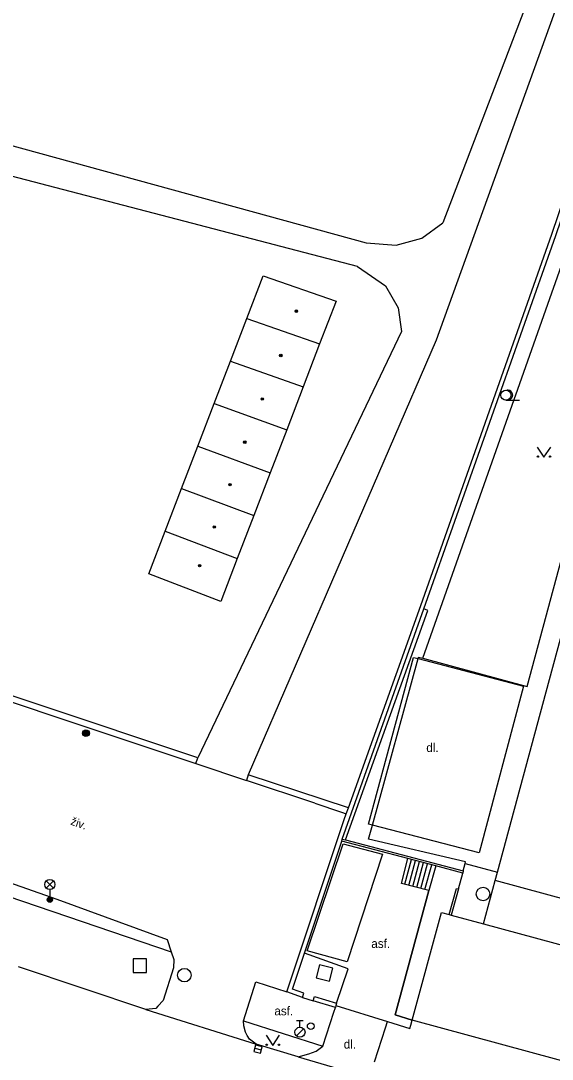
# Model space of a CAD drawing. Extents: x -598233 to -596890, y -1157848 to -1156431.
# Drawn here: x -597842.6 to -597803.2, y -1157558.6 to -1157481.6 of the extents above; entities that cross this region are included whole.
import ezdxf

# ---------------------------------------------------------------- set-up
doc = ezdxf.new("R2010")
doc.units = 0
for name, color, linetype in [('Level 10', 7, 'Continuous'), ('Level 11', 7, 'Continuous'), ('Level 25', 7, 'Continuous'), ('Level 26', 7, 'Continuous'), ('Level 27', 7, 'Continuous'), ('Level 28', 7, 'Continuous'), ('Level 33', 7, 'Continuous'), ('Level 36', 7, 'Continuous'), ('Level 39', 7, 'Continuous'), ('Level 40', 7, 'Continuous'), ('Level 5', 7, 'Continuous'), ('Level 51', 7, 'Continuous'), ('Level 7', 7, 'Continuous'), ('Level 8', 7, 'Continuous'), ('Level 9', 7, 'Continuous')]:
    doc.layers.add(name, color=color, linetype=linetype)

msp = doc.modelspace()

# ---------------------------------------------------------------- linework, layer by layer
at = {"layer": 'Level 10'}
for points in [[(-597814.36, -1157504.63), (-597829.4699, -1157536.28)], [(-597811.79, -1157505.27), (-597825.73, -1157537.53)], [(-597849.11, -1157544.66), (-597831.45, -1157550.67)], [(-597831.45, -1157550.67), (-597831.25, -1157551.25), (-597831.27, -1157551.86), (-597832.05, -1157554.29)], [(-597833.32, -1157554.96), (-597842.77, -1157551.78)], [(-597826.08, -1157555.78), (-597825.18, -1157552.89), (-597822.88, -1157553.64)], [(-597832.05, -1157554.29), (-597832.43, -1157554.71), (-597832.58, -1157554.88), (-597833.32, -1157554.96)], [(-597825.14, -1157557.52), (-597825.63, -1157557.15), (-597825.81, -1157556.87), (-597825.95, -1157556.64), (-597826.07, -1157556.15), (-597826.08, -1157555.78)], [(-597822.04, -1157558.45), (-597825.14, -1157557.52)], [(-597822.04, -1157558.45), (-597815.31, -1157560.43)]]:
    msp.add_lwpolyline(points, dxfattribs=at)
at = {"layer": 'Level 11'}
for points in [[(-597812.79, -1157528.89), (-597805.06, -1157530.9699), (-597795.63, -1157496.02)], [(-597812.79, -1157528.89), (-597801.76, -1157497.64)], [(-597807.25, -1157544.76), (-597803.64, -1157531.37), (-597798.9, -1157513.81), (-597797.55, -1157514.2)], [(-597818.52, -1157542.36), (-597812.42, -1157525.33), (-597812.7, -1157525.23)], [(-597816.82, -1157541.19), (-597813.48, -1157528.82), (-597813.14, -1157528.9099)], [(-597813.14, -1157528.9099), (-597805.33, -1157530.96), (-597808.6, -1157543.32), (-597816.52, -1157541.27)], [(-597816.52, -1157541.27), (-597813.14, -1157528.9099)], [(-597813.14, -1157528.9099), (-597813.11, -1157528.8), (-597812.79, -1157528.89)], [(-597857.5, -1157540.74), (-597848.88, -1157543.61), (-597839.92, -1157546.75)], [(-597816.52, -1157541.27), (-597816.82, -1157541.19)], [(-597809.65, -1157544.11), (-597809.62, -1157544), (-597816.81, -1157542.32), (-597816.52, -1157541.27)], [(-597821.37, -1157550.59), (-597818.7, -1157542.65), (-597815.77, -1157543.43), (-597818.4099, -1157551.4099), (-597821.37, -1157550.59)], [(-597813.9099, -1157543.74), (-597818.8, -1157542.45)], [(-597814.38, -1157545.6), (-597813.9099, -1157543.74)], [(-597814.13, -1157545.6599), (-597813.63, -1157543.81)], [(-597811.83, -1157544.29), (-597813.9099, -1157543.74)], [(-597813.83, -1157545.74), (-597813.33, -1157543.89)], [(-597813.53, -1157545.82), (-597813.03, -1157543.9699)], [(-597813.23, -1157545.89), (-597812.73, -1157544.05)], [(-597812.93, -1157545.9699), (-597812.43, -1157544.13)], [(-597812.63, -1157546.04), (-597812.13, -1157544.21)], [(-597811.83, -1157544.29), (-597812.33, -1157546.12)], [(-597809.83, -1157544.84), (-597811.83, -1157544.29)], [(-597809.8, -1157544.67), (-597809.65, -1157544.11)], [(-597809.65, -1157544.11), (-597807.25, -1157544.76)], [(-597810.15, -1157546), (-597809.83, -1157544.84)], [(-597809.8, -1157544.67), (-597809.83, -1157544.84)], [(-597807.4099, -1157545.37), (-597807.25, -1157544.76)], [(-597812.33, -1157546.12), (-597814.38, -1157545.6)], [(-597808.29, -1157548.59), (-597807.4099, -1157545.37)], [(-597784.44, -1157549.31), (-597785.02, -1157551.45), (-597807.4099, -1157545.37)], [(-597839.92, -1157546.75), (-597831.76, -1157549.75), (-597831.45, -1157550.67)], [(-597812.33, -1157546.12), (-597814.83, -1157555.35)], [(-597819.18, -1157554.4699), (-597818.32, -1157551.93), (-597821.57, -1157550.77)], [(-597819.18, -1157554.4699), (-597819.23, -1157554.6599)], [(-597833.32, -1157554.96), (-597825.14, -1157557.52)], [(-597820.2, -1157557.67), (-597819.39, -1157555.15), (-597819.27, -1157554.79)], [(-597819.23, -1157554.6599), (-597819.27, -1157554.79)], [(-597819.23, -1157554.6599), (-597815.4099, -1157555.85)], [(-597826.08, -1157555.78), (-597820.2, -1157557.67)], [(-597816.36, -1157558.84), (-597815.56, -1157556.32), (-597815.4099, -1157555.85)], [(-597815.4099, -1157555.85), (-597813.75, -1157556.37), (-597813.68, -1157556.11), (-597813.58, -1157555.75)], [(-597814.83, -1157555.35), (-597813.58, -1157555.75)], [(-597822.04, -1157558.45), (-597821.25, -1157558.25), (-597820.69, -1157558.03), (-597820.2, -1157557.67)]]:
    msp.add_lwpolyline(points, dxfattribs=at)
at = {"layer": 'Level 25'}
for radius in [0.25, 0.2, 0.15, 0.1, 0.05]:
    msp.add_circle((-597837.77, -1157534.44), radius, dxfattribs=at)
at = {"layer": 'Level 26'}
for points in [[(-597834.28, -1157552.2), (-597833.28, -1157552.2), (-597833.28, -1157551.2), (-597834.28, -1157551.2)], [(-597820.6879, -1157552.6011), (-597819.7189, -1157552.8479), (-597819.4721, -1157551.8789), (-597820.4411, -1157551.6321)]]:
    msp.add_lwpolyline(points, close=True, dxfattribs=at)
at = {"layer": 'Level 27'}
msp.add_line((-597825.252, -1157557.8274), (-597824.768, -1157557.9526), dxfattribs=at)
msp.add_lwpolyline([(-597825.3147, -1157558.0694), (-597824.8306, -1157558.1947), (-597824.7053, -1157557.7106), (-597825.1894, -1157557.5853)], close=True, dxfattribs=at)
for centre in [(-597808.32, -1157546.38), (-597830.4699, -1157552.4)]:
    msp.add_circle(centre, 0.5, dxfattribs=at)
at = {"layer": 'Level 28'}
for p, q in [((-597822.15, -1157555.765), (-597821.65, -1157555.765)), ((-597821.9, -1157556.265), (-597821.9, -1157555.765)), ((-597822.158, -1157556.912), (-597821.628, -1157556.382))]:
    msp.add_line(p, q, dxfattribs=at)
for centre, radius in [((-597821.1, -1157556.19), 0.25), ((-597821.9, -1157556.64), 0.375)]:
    msp.add_circle(centre, radius, dxfattribs=at)
at = {"layer": 'Level 33'}
for p, q in [((-597840.715, -1157545.94), (-597840.185, -1157545.41)), ((-597840.715, -1157545.41), (-597840.185, -1157545.94)), ((-597840.45, -1157546.05), (-597840.45, -1157546.8))]:
    msp.add_line(p, q, dxfattribs=at)
for centre, radius in [((-597840.45, -1157545.675), 0.375), ((-597840.45, -1157546.8), 0.2), ((-597840.45, -1157546.8), 0.1445), ((-597840.45, -1157546.8), 0.0876)]:
    msp.add_circle(centre, radius, dxfattribs=at)
at = {"layer": 'Level 36'}
msp.add_line((-597806.62, -1157509.735), (-597805.62, -1157509.735), dxfattribs=at)
for points in [[(-597804.3, -1157513.2199), (-597803.8, -1157513.9699), (-597803.3, -1157513.2199)], [(-597824.4099, -1157556.86), (-597823.9099, -1157557.61), (-597823.4099, -1157556.86)]]:
    msp.add_lwpolyline(points, dxfattribs=at)
for centre, radius in [((-597806.62, -1157509.3596), 0.375), ((-597804.2502, -1157513.9197), 0.05), ((-597803.3508, -1157513.9197), 0.05), ((-597824.3601, -1157557.5598), 0.05), ((-597823.4607, -1157557.5598), 0.05)]:
    msp.add_circle(centre, radius, dxfattribs=at)
msp.add_arc((-597806.495, -1157509.3596), 0.375, 260.405931, 99.594069, dxfattribs=at)
at = {"layer": 'Level 39'}
for centre, radius in [((-597822.1599, -1157503.13), 0.09), ((-597822.1599, -1157503.13), 0.0398), ((-597823.32, -1157506.42), 0.09), ((-597823.32, -1157506.42), 0.0398), ((-597824.69, -1157509.64), 0.09), ((-597824.69, -1157509.64), 0.0398), ((-597825.99, -1157512.85), 0.09), ((-597825.99, -1157512.85), 0.0398), ((-597827.08, -1157516), 0.09), ((-597827.08, -1157516), 0.0398), ((-597828.25, -1157519.15), 0.09), ((-597828.25, -1157519.15), 0.0398), ((-597829.34, -1157522.02), 0.09), ((-597829.34, -1157522.02), 0.0398)]:
    msp.add_circle(centre, radius, dxfattribs=at)
at = {"layer": 'Level 5'}
for points in [[(-597825.84, -1157503.67), (-597824.62, -1157500.51)], [(-597824.62, -1157500.51), (-597819.2199, -1157502.38)], [(-597819.2199, -1157502.38), (-597820.44, -1157505.56)], [(-597827.05, -1157506.83), (-597825.84, -1157503.67)], [(-597825.84, -1157503.67), (-597820.44, -1157505.56)], [(-597820.44, -1157505.56), (-597821.6599, -1157508.75)], [(-597828.26, -1157509.99), (-597827.05, -1157506.83)], [(-597827.05, -1157506.83), (-597821.6599, -1157508.75)], [(-597821.6599, -1157508.75), (-597822.88, -1157511.93)], [(-597829.4699, -1157513.14), (-597828.26, -1157509.99)], [(-597828.26, -1157509.99), (-597822.88, -1157511.93)], [(-597822.88, -1157511.93), (-597824.1, -1157515.12)], [(-597830.69, -1157516.3), (-597829.4699, -1157513.14)], [(-597829.4699, -1157513.14), (-597824.1, -1157515.12)], [(-597824.1, -1157515.12), (-597825.33, -1157518.3)], [(-597831.9, -1157519.46), (-597830.69, -1157516.3)], [(-597830.69, -1157516.3), (-597825.33, -1157518.3)], [(-597825.33, -1157518.3), (-597826.55, -1157521.49)], [(-597833.11, -1157522.62), (-597831.9, -1157519.46)], [(-597831.9, -1157519.46), (-597826.55, -1157521.49)], [(-597826.55, -1157521.49), (-597827.77, -1157524.67)], [(-597827.77, -1157524.67), (-597833.11, -1157522.62)], [(-597813.58, -1157555.75), (-597811.39, -1157547.75)], [(-597811.39, -1157547.75), (-597810.83, -1157547.9)], [(-597810.83, -1157547.9), (-597810.69, -1157547.94)], [(-597810.69, -1157547.94), (-597808.29, -1157548.59)], [(-597808.29, -1157548.59), (-597772.7199, -1157558.25)], [(-597767.63, -1157568.24), (-597767.99, -1157568.14), (-597813.58, -1157555.75)]]:
    msp.add_lwpolyline(points, dxfattribs=at)
at = {"layer": 'Level 51'}
for points in [[(-597800.6599, -1157468.6599), (-597811.31, -1157496.58)], [(-597799.88, -1157472.24), (-597811.79, -1157505.27)], [(-597858.25, -1157486.74), (-597817, -1157498.05)], [(-597817.64, -1157499.82), (-597859.05, -1157489.01)], [(-597812.87, -1157497.7), (-597811.31, -1157496.58)], [(-597817, -1157498.05), (-597814.76, -1157498.24)], [(-597814.76, -1157498.24), (-597812.87, -1157497.7)], [(-597817.64, -1157499.82), (-597815.55, -1157501.26)], [(-597815.55, -1157501.26), (-597814.62, -1157502.88)], [(-597814.62, -1157502.88), (-597814.36, -1157504.63)]]:
    msp.add_lwpolyline(points, dxfattribs=at)
at = {"layer": 'Level 7'}
for points in [[(-597818.31, -1157539.98), (-597812.93, -1157524.9699), (-597803.2199, -1157497.42), (-597792.62, -1157466.09), (-597711.14, -1157493.2199)], [(-597812.7, -1157525.23), (-597802.92, -1157497.52), (-597799.24, -1157486.67)], [(-597829.4699, -1157536.28), (-597901.96, -1157512.06)], [(-597886.78, -1157518.14), (-597853.13, -1157528.86), (-597829.61, -1157536.7)], [(-597818.76, -1157542.3), (-597812.7, -1157525.23)], [(-597829.61, -1157536.7), (-597829.4699, -1157536.28)], [(-597825.73, -1157537.53), (-597825.87, -1157537.95)], [(-597820.8, -1157539.64), (-597825.87, -1157537.95)], [(-597818.31, -1157539.98), (-597825.73, -1157537.53)], [(-597820.8, -1157539.64), (-597818.81, -1157540.3), (-597818.4699, -1157540.42)], [(-597822.88, -1157553.64), (-597822.78, -1157553.33), (-597818.62, -1157540.84), (-597818.4699, -1157540.42)], [(-597818.4699, -1157540.42), (-597818.31, -1157539.98)], [(-597821.57, -1157550.77), (-597818.8, -1157542.45)], [(-597818.8, -1157542.45), (-597818.76, -1157542.3)], [(-597818.76, -1157542.3), (-597818.52, -1157542.36)], [(-597818.52, -1157542.36), (-597809.8, -1157544.67)], [(-597810.83, -1157547.9), (-597810.3, -1157545.96), (-597810.15, -1157546)], [(-597810.15, -1157546), (-597810.69, -1157547.94)], [(-597821.71, -1157554.05), (-597821.6, -1157553.74), (-597822.46, -1157553.44), (-597821.57, -1157550.77)], [(-597821.71, -1157554.05), (-597822.88, -1157553.64)], [(-597820.92, -1157554.3), (-597820.83, -1157553.98), (-597819.18, -1157554.4699)], [(-597819.27, -1157554.79), (-597820.92, -1157554.3)]]:
    msp.add_lwpolyline(points, dxfattribs=at)
at = {"layer": 'Level 8'}
for points in [[(-597829.61, -1157536.7), (-597825.87, -1157537.95)], [(-597821.71, -1157554.05), (-597820.92, -1157554.3)]]:
    msp.add_lwpolyline(points, dxfattribs=at)
at = {"layer": 'Level 9'}
for points in [[(-597812.33, -1157546.12), (-597814.38, -1157545.6)], [(-597814.83, -1157555.35), (-597812.33, -1157546.12)], [(-597813.58, -1157555.75), (-597814.83, -1157555.35)]]:
    msp.add_lwpolyline(points, dxfattribs=at)

# ---------------------------------------------------------------- texts
at = {"layer": 'Level 40'}
for s, p in [('dl.', (-597812.53, -1157535.84)), ('asf.', (-597816.61, -1157550.38)), ('asf.', (-597823.8, -1157555.38)), ('dl.', (-597818.65, -1157557.85))]:
    msp.add_text(s, height=0.65, dxfattribs=at).set_placement(p)
msp.add_text('živ.', height=0.59999, rotation=340.687169, dxfattribs=at).set_placement((-597838.96, -1157541.22))

doc.saveas('drawing.dxf')
